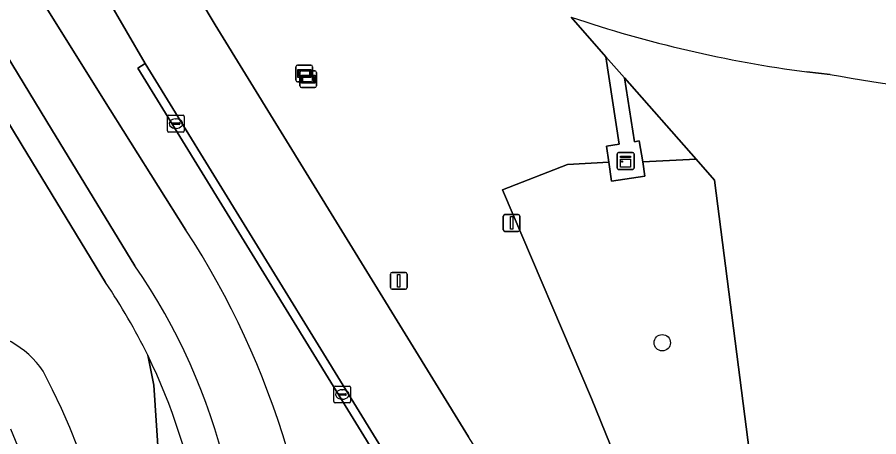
# Model space of a CAD drawing. Extents: x 155018 to 156648, y 383979 to 385733.
# Drawn here: x 155968.4 to 156019.7, y 384766.5 to 384791.5 of the extents above; entities that cross this region are included whole.
import ezdxf

# ---------------------------------------------------------------- set-up
doc = ezdxf.new("R2010")
doc.units = 0
for name, color, linetype in [('IMGEO_Berm_groen', 7, 'Continuous'), ('IMGEO_Boom', 7, 'Continuous'), ('IMGEO_Fietspad_gesloten', 7, 'Continuous'), ('IMGEO_Groenvoorziening', 7, 'Continuous'), ('IMGEO_Kast', 7, 'Continuous'), ('IMGEO_Kolk', 7, 'Continuous'), ('IMGEO_Lichtmast', 7, 'Continuous'), ('IMGEO_Meer_plas_ven_vijver', 7, 'Continuous'), ('IMGEO_Oever', 7, 'Continuous'), ('IMGEO_Rijbaan_lokaal_open', 7, 'Continuous'), ('IMGEO_Rijbaan_regionaal_gesloten', 7, 'Continuous'), ('IMGEO_Verklikker', 7, 'Continuous'), ('IMGEO_Voetpad_gesloten', 7, 'Continuous'), ('IMGEO_Voetpad_open', 7, 'Continuous')]:
    doc.layers.add(name, color=color, linetype=linetype)

msp = doc.modelspace()

# ---------------------------------------------------------------- linework, layer by layer
at = {"layer": 'IMGEO_Berm_groen'}
for points in [[(155974.947, 384799.816), (155980.189, 384791.016), (155995.283, 384766.497)], [(155975.592, 384788.442), (155976.026, 384788.73), (155971.501, 384796.519)], [(155969.139, 384793.67), (155969.2, 384793.56), (155969.768, 384792.657), (155973.516, 384786.663), (155978.452, 384778.803)], [(156024.433, 384703.994), (156022.474, 384711.102), (156017.093, 384735.159), (156012.521, 384740.967), (156009.631, 384750.315), (156006.481, 384759.193), (156002.588, 384768.777), (155997.293, 384781.208), (156001.161, 384782.718), (156003.632, 384782.857), (156003.497, 384783.804), (156004.234, 384783.919), (156003.458, 384789.129), (156001.393, 384791.478)], [(155993.726, 384758.93), (155975.592, 384788.442)]]:
    msp.add_lwpolyline(points, dxfattribs=at)
for centre, radius, start, end in [((155937.027, 384751.775), 49.463, 359.7015, 33.1228), ((155854.879, 384680.191), 164.809, 20.94705, 31.57893)]:
    msp.add_arc(centre, radius, start, end, dxfattribs=at)
at = {"layer": 'IMGEO_Boom'}
msp.add_circle((156006.807, 384772.095), 0.489, dxfattribs=at)
at = {"layer": 'IMGEO_Fietspad_gesloten'}
for points in [[(155891.806, 384922.174), (155901.33, 384904.485), (155909.95, 384888.824), (155922.729, 384865.669), (155940.418, 384835.124), (155959.664, 384802.736), (155961.452, 384799.64), (155970.449, 384784.821), (155975.409, 384776.674)], [(155978.452, 384778.803), (155973.516, 384786.663), (155969.768, 384792.657), (155969.2, 384793.56), (155969.139, 384793.67), (155965.8, 384799.62), (155965.413, 384800.275)]]:
    msp.add_lwpolyline(points, dxfattribs=at)
for centre, radius, start, end in [((155937.027, 384751.775), 49.463, 359.7015, 33.1228), ((155946.344, 384756.407), 35.433, 351.7337, 34.8874)]:
    msp.add_arc(centre, radius, start, end, dxfattribs=at)
at = {"layer": 'IMGEO_Groenvoorziening'}
for points in [[(155973.665, 384775.678), (155968.712, 384783.839), (155959.708, 384798.728), (155931.997, 384845.617), (155929.251, 384844.105), (155941.514, 384823.667), (155946.914, 384814.668), (155953.363, 384803.433), (155956.272, 384797.883), (155958.557, 384793.522), (155965.324, 384781.723), (155960.036, 384775.816), (155954.797, 384770.198), (155938.229, 384752.431)], [(156001.393, 384791.478), (156003.458, 384789.129), (156004.557, 384787.879), (156008.821, 384783.03), (156009.921, 384781.778), (156013.976, 384750.086), (156016.818, 384750.283), (156021.745, 384750.625), (156021.748, 384758.476), (156030.447, 384757.712), (156030.552, 384757.81), (156030.592, 384758.112), (156031.628, 384769.113), (156031.617, 384769.424), (156031.412, 384769.551), (156021.538, 384770.368), (156021.552, 384775.351), (156025.55, 384784.159)], [(156016.81, 384788.071), (156015.42, 384788.222)], [(155976.18, 384771.358), (155976.542, 384769.577), (155977.128, 384760.847), (155976.74, 384750.462), (155975.66, 384741.983), (155973.333, 384732.736), (155969.364, 384723.65), (155965.179, 384716.267), (155960.231, 384708.492), (155955.722, 384701.699), (155948.28, 384692.265), (155942.151, 384685.384), (155934.328, 384678.881), (155925.957, 384673.179), (155922.666, 384671.018), (155922.123, 384670.466), (155921.926, 384670.532), (155919.721, 384669.084), (155920.978, 384666.991), (155922.992, 384667.963), (155927.38, 384670.844), (155935.867, 384676.626)], [(155934.031, 384682.613), (155926.711, 384677.124), (155924.704, 384675.595), (155923.931, 384674.367), (155923.478, 384671.842), (155922.666, 384671.018), (155925.957, 384673.179), (155934.328, 384678.881), (155942.151, 384685.384), (155948.28, 384692.265), (155955.722, 384701.699), (155960.231, 384708.492), (155965.179, 384716.267), (155969.364, 384723.65), (155973.333, 384732.736), (155975.66, 384741.983), (155976.74, 384750.462), (155977.128, 384760.847), (155976.542, 384769.577), (155976.18, 384771.358)]]:
    msp.add_lwpolyline(points, dxfattribs=at)
for points in [[(156004.557, 384787.879), (156005.16, 384784.066), (156005.443, 384784.109), (156005.642, 384782.874), (156008.821, 384783.03)], [(156009.921, 384781.778), (156008.821, 384783.03), (156005.642, 384782.874), (156005.779, 384782.019), (156003.796, 384781.711), (156003.632, 384782.857), (156001.161, 384782.718), (155997.293, 384781.208), (156002.588, 384768.777), (156006.481, 384759.193), (156009.631, 384750.315), (156012.521, 384740.967), (156017.093, 384735.159), (156017.754, 384744.574), (156016.818, 384750.283), (156013.976, 384750.086)]]:
    msp.add_lwpolyline(points, close=True, dxfattribs=at)
for centre, radius, start, end in [((156025.073, 384861.65), 74.06, 251.35273, 262.51071), ((156030.879, 384863.209), 76.443, 259.39456, 266.9285), ((155944.841, 384756.005), 34.898, 26.0999, 34.3139), ((155965.463, 384767.409), 5.393, 33.7706, 144.0016), ((155944.977, 384756.083), 34.741, 352.9552, 26.0836), ((155934.128, 384751.452), 40.524, 332.5078, 27.8877)]:
    msp.add_arc(centre, radius, start, end, dxfattribs=at)
at = {"layer": 'IMGEO_Kast'}
for p, q in [((156004.128, 384782.491), (156004.128, 384783.332)), ((156004.128, 384783.332), (156004.128, 384782.491)), ((156004.203, 384783.416), (156005.044, 384783.416)), ((156005.044, 384783.416), (156004.203, 384783.416)), ((156005.128, 384783.341), (156005.128, 384782.5)), ((156005.128, 384782.5), (156005.128, 384783.341)), ((156005.053, 384782.416), (156004.212, 384782.416)), ((156004.212, 384782.416), (156005.053, 384782.416))]:
    msp.add_line(p, q, dxfattribs=at)
for points in [[(156004.323, 384783.206), (156004.923, 384783.206), (156004.923, 384783.121), (156004.323, 384783.121), (156004.323, 384783.206)], [(156004.323, 384783.031), (156004.923, 384783.031), (156004.923, 384782.542), (156004.323, 384782.542), (156004.323, 384783.031)]]:
    msp.add_lwpolyline(points, dxfattribs=at)
msp.add_circle((156004.407, 384782.88), 0.0377, dxfattribs=at)
for centre, start, end in [((156004.206, 384783.338), 92.4484, 184.2845), ((156004.206, 384783.338), 92.4484, 184.2845), ((156005.05, 384783.338), 2.4484, 94.2845), ((156005.05, 384783.338), 2.4484, 94.2845), ((156004.206, 384782.494), 182.4484, 274.2845), ((156004.206, 384782.494), 182.4484, 274.2845), ((156005.05, 384782.494), 272.4484, 4.2845), ((156005.05, 384782.494), 272.4484, 4.2845)]:
    msp.add_arc(centre, 0.0779, start, end, dxfattribs=at)
at = {"layer": 'IMGEO_Kolk'}
for p, q in [((155977.354, 384784.716), (155977.354, 384785.568)), ((155977.429, 384785.642), (155978.281, 384785.642)), ((155977.842, 384785.422), (155977.867, 384785.422)), ((155978.355, 384785.568), (155978.355, 384784.716)), ((155977.613, 384785.136), (155977.613, 384785.148)), ((155978.051, 384785.099), (155977.653, 384785.099)), ((155977.656, 384785.185), (155978.054, 384785.185)), ((155977.865, 384784.862), (155977.84, 384784.862)), ((155978.097, 384785.148), (155978.097, 384785.136)), ((155978.281, 384784.642), (155977.429, 384784.642)), ((155987.256, 384768.59), (155987.256, 384769.442)), ((155987.331, 384769.516), (155988.183, 384769.516)), ((155988.257, 384769.442), (155988.257, 384768.59)), ((155987.515, 384769.01), (155987.515, 384769.022)), ((155987.953, 384768.973), (155987.555, 384768.973)), ((155987.558, 384769.059), (155987.956, 384769.059)), ((155987.744, 384769.296), (155987.769, 384769.296)), ((155987.999, 384769.022), (155987.999, 384769.01)), ((155988.183, 384768.516), (155987.331, 384768.516)), ((155987.767, 384768.736), (155987.742, 384768.736))]:
    msp.add_line(p, q, dxfattribs=at)
for points in [[(155977.354, 384784.716), (155977.354, 384785.568)], [(155977.429, 384785.642), (155978.281, 384785.642)], [(155978.355, 384785.568), (155978.355, 384784.716)], [(155978.281, 384784.642), (155977.429, 384784.642)], [(155987.256, 384768.59), (155987.256, 384769.442)], [(155987.331, 384769.516), (155988.183, 384769.516)], [(155988.257, 384769.442), (155988.257, 384768.59)], [(155988.183, 384768.516), (155987.331, 384768.516)]]:
    msp.add_lwpolyline(points, dxfattribs=at)
for centre, radius, start, end in [((155977.431, 384785.566), 0.0765, 91.552, 178.448), ((155977.431, 384785.566), 0.0765, 91.552, 178.448), ((155978.279, 384785.566), 0.0765, 1.552, 88.448), ((155978.279, 384785.566), 0.0765, 1.552, 88.448), ((155977.653, 384785.145), 0.0403, 85.8775, 175.7526), ((155977.65, 384785.135), 0.0366, 178.938, 274.7102), ((155978.054, 384785.142), 0.043, 264.8664, 352.4533), ((155978.058, 384785.147), 0.0386, 1.7309, 96.639), ((155977.431, 384784.718), 0.0765, 181.552, 268.448), ((155977.431, 384784.718), 0.0765, 181.552, 268.448), ((155978.279, 384784.718), 0.0765, 271.552, 358.448), ((155978.279, 384784.718), 0.0765, 271.552, 358.448), ((155987.333, 384769.44), 0.0765, 91.552, 178.448), ((155987.333, 384769.44), 0.0765, 91.552, 178.448), ((155988.181, 384769.44), 0.0765, 1.552, 88.448), ((155988.181, 384769.44), 0.0765, 1.552, 88.448), ((155987.555, 384769.019), 0.0403, 85.8775, 175.7526), ((155987.552, 384769.009), 0.0366, 178.938, 274.7102), ((155987.956, 384769.016), 0.043, 264.8664, 352.4533), ((155987.96, 384769.021), 0.0386, 1.7309, 96.639), ((155987.333, 384768.592), 0.0765, 181.552, 268.448), ((155987.333, 384768.592), 0.0765, 181.552, 268.448), ((155988.181, 384768.592), 0.0765, 271.552, 358.448), ((155988.181, 384768.592), 0.0765, 271.552, 358.448)]:
    msp.add_arc(centre, radius, start, end, dxfattribs=at)
for centre, major_axis, ratio, start_param, end_param in [((155977.841, 384785.142), (-0.387, 0.002), 0.722429, 4.712389, 7.853982), ((155977.866, 384785.142), (-0.39, 0.002), 0.717154, 1.570796, 4.712389), ((155987.743, 384769.016), (-0.387, 0.002), 0.722429, 4.712389, 7.853982), ((155987.768, 384769.016), (-0.39, 0.002), 0.717154, 1.570796, 4.712389)]:
    msp.add_ellipse(centre, major_axis=major_axis, ratio=ratio, start_param=start_param, end_param=end_param, dxfattribs=at)
at = {"layer": 'IMGEO_Lichtmast'}
for p, q in [((155997.446, 384779.728), (155998.236, 384779.728)), ((155998.236, 384779.728), (155997.446, 384779.728)), ((155997.346, 384778.828), (155997.346, 384779.628)), ((155997.346, 384779.628), (155997.346, 384778.828)), ((155998.336, 384779.628), (155998.336, 384778.828)), ((155998.336, 384778.828), (155998.336, 384779.628)), ((155998.236, 384778.728), (155997.446, 384778.728)), ((155997.446, 384778.728), (155998.236, 384778.728)), ((155990.625, 384775.379), (155990.625, 384776.179)), ((155990.625, 384776.179), (155990.625, 384775.379)), ((155990.725, 384776.279), (155991.515, 384776.279)), ((155991.515, 384776.279), (155990.725, 384776.279)), ((155991.615, 384776.179), (155991.615, 384775.379)), ((155991.615, 384775.379), (155991.615, 384776.179)), ((155991.515, 384775.279), (155990.725, 384775.279)), ((155990.725, 384775.279), (155991.515, 384775.279))]:
    msp.add_line(p, q, dxfattribs=at)
for points in [[(155997.766, 384779.603), (155997.916, 384779.603), (155997.916, 384778.853), (155997.766, 384778.853), (155997.766, 384779.603)], [(155991.045, 384776.154), (155991.195, 384776.154), (155991.195, 384775.404), (155991.045, 384775.404), (155991.045, 384776.154)]]:
    msp.add_lwpolyline(points, dxfattribs=at)
for centre, start, end in [((155997.446, 384779.628), 90, 180), ((155997.446, 384779.628), 90, 180), ((155998.236, 384779.628), 0, 90), ((155998.236, 384779.628), 360, 90), ((155997.446, 384778.828), 180, 270), ((155997.446, 384778.828), 180, 270), ((155998.236, 384778.828), 270, 0), ((155998.236, 384778.828), 270, 0), ((155990.725, 384776.179), 90, 180), ((155990.725, 384776.179), 90, 180), ((155991.515, 384776.179), 0, 90), ((155991.515, 384776.179), 360, 90), ((155990.725, 384775.379), 180, 270), ((155990.725, 384775.379), 180, 270), ((155991.515, 384775.379), 270, 0), ((155991.515, 384775.379), 270, 0)]:
    msp.add_arc(centre, 0.1, start, end, dxfattribs=at)
at = {"layer": 'IMGEO_Meer_plas_ven_vijver'}
msp.add_arc((155931.195, 384750.814), 40.21, 334.5042, 23.6453, dxfattribs=at)
at = {"layer": 'IMGEO_Oever'}
for centre, radius, start, end in [((155965.463, 384767.409), 5.393, 33.7706, 144.0016), ((155934.128, 384751.452), 40.524, 332.5078, 27.8877), ((155931.195, 384750.814), 40.21, 334.5042, 23.6453)]:
    msp.add_arc(centre, radius, start, end, dxfattribs=at)
at = {"layer": 'IMGEO_Rijbaan_lokaal_open'}
msp.add_lwpolyline([(155994.191, 384759.185), (155976.026, 384788.73), (155975.592, 384788.442), (155993.726, 384758.93)], dxfattribs=at)
at = {"layer": 'IMGEO_Rijbaan_regionaal_gesloten'}
for points in [[(155995.283, 384766.497), (155980.189, 384791.016), (155974.947, 384799.816), (155972.999, 384803.12), (155971.987, 384804.849), (155971.692, 384805.275), (155969.856, 384808.37)], [(155971.501, 384796.519), (155976.026, 384788.73), (155994.191, 384759.185)], [(156015.42, 384788.222), (156016.81, 384788.071)]]:
    msp.add_lwpolyline(points, dxfattribs=at)
for centre, radius, start, end in [((156025.073, 384861.65), 74.06, 251.35273, 262.51071), ((156030.879, 384863.209), 76.443, 259.39456, 266.9285), ((155854.879, 384680.191), 164.809, 20.94705, 31.57893)]:
    msp.add_arc(centre, radius, start, end, dxfattribs=at)
at = {"layer": 'IMGEO_Verklikker'}
for p, q in [((155985.005, 384787.73), (155985.005, 384788.53)), ((155985.005, 384788.53), (155985.005, 384787.73)), ((155985.105, 384788.63), (155985.895, 384788.63)), ((155985.895, 384788.63), (155985.105, 384788.63)), ((155985.995, 384788.53), (155985.995, 384787.73)), ((155985.995, 384787.73), (155985.995, 384788.53)), ((155985.235, 384787.388), (155985.235, 384788.188)), ((155985.235, 384788.188), (155985.235, 384787.388)), ((155985.335, 384788.288), (155986.125, 384788.288)), ((155986.125, 384788.288), (155985.335, 384788.288)), ((155986.225, 384788.188), (155986.225, 384787.388)), ((155986.225, 384787.388), (155986.225, 384788.188)), ((155985.895, 384787.63), (155985.105, 384787.63)), ((155985.105, 384787.63), (155985.895, 384787.63)), ((155986.125, 384787.288), (155985.335, 384787.288)), ((155985.335, 384787.288), (155986.125, 384787.288))]:
    msp.add_line(p, q, dxfattribs=at)
for points in [[(155985.106, 384788.362), (155985.894, 384788.362), (155985.894, 384787.898), (155985.106, 384787.898), (155985.106, 384788.362)], [(155985.171, 384788.297), (155985.171, 384787.963), (155985.829, 384787.963), (155985.829, 384788.297), (155985.171, 384788.297)], [(155985.336, 384788.02), (155986.124, 384788.02), (155986.124, 384787.556), (155985.336, 384787.556), (155985.336, 384788.02)], [(155985.401, 384787.955), (155985.401, 384787.621), (155986.059, 384787.621), (155986.059, 384787.955), (155985.401, 384787.955)]]:
    msp.add_lwpolyline(points, dxfattribs=at)
for centre, start, end in [((155985.105, 384788.53), 90, 180), ((155985.105, 384788.53), 90, 180), ((155985.895, 384788.53), 0, 90), ((155985.895, 384788.53), 360, 90), ((155985.335, 384788.188), 90, 180), ((155985.335, 384788.188), 90, 180), ((155986.125, 384788.188), 0, 90), ((155986.125, 384788.188), 360, 90), ((155985.105, 384787.73), 180, 270), ((155985.105, 384787.73), 180, 270), ((155985.335, 384787.388), 180, 270), ((155985.335, 384787.388), 180, 270), ((155985.895, 384787.73), 270, 0), ((155985.895, 384787.73), 270, 0), ((155986.125, 384787.388), 270, 0), ((155986.125, 384787.388), 270, 0)]:
    msp.add_arc(centre, 0.1, start, end, dxfattribs=at)
at = {"layer": 'IMGEO_Voetpad_gesloten'}
for points in [[(155975.409, 384776.674), (155970.449, 384784.821), (155961.452, 384799.64), (155959.664, 384802.736), (155940.418, 384835.124), (155922.729, 384865.669), (155909.95, 384888.824), (155901.33, 384904.485), (155891.806, 384922.174)], [(155931.997, 384845.617), (155959.708, 384798.728), (155968.712, 384783.839), (155973.665, 384775.678)]]:
    msp.add_lwpolyline(points, dxfattribs=at)
for centre, radius, start, end in [((155946.344, 384756.407), 35.433, 351.7337, 34.8874), ((155944.841, 384756.005), 34.898, 26.0999, 34.3139), ((155944.977, 384756.083), 34.741, 352.9552, 26.0836)]:
    msp.add_arc(centre, radius, start, end, dxfattribs=at)
at = {"layer": 'IMGEO_Voetpad_open'}
msp.add_lwpolyline([(156003.458, 384789.129), (156004.234, 384783.919), (156003.497, 384783.804), (156003.632, 384782.857), (156003.796, 384781.711), (156005.779, 384782.019), (156005.642, 384782.874), (156005.443, 384784.109), (156005.16, 384784.066), (156004.557, 384787.879)], close=True, dxfattribs=at)

doc.saveas('drawing.dxf')
